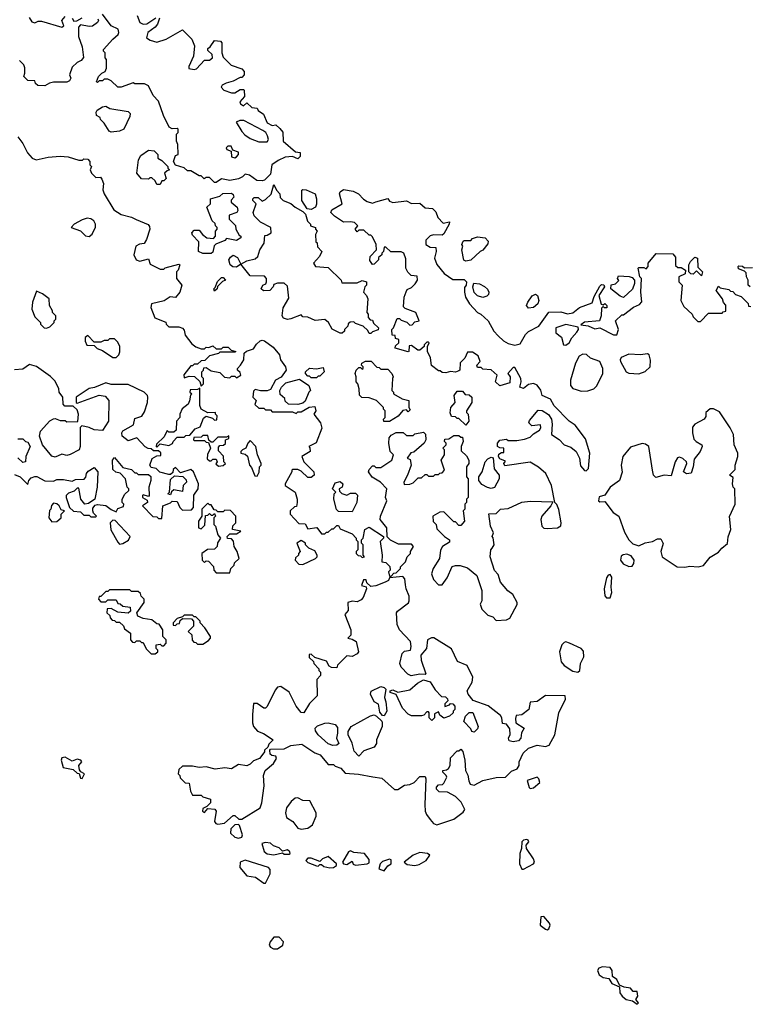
# Model space of a CAD drawing. Extents: x 2029826 to 2248070, y 228728 to 402406.
# Tile 310 of 368: x 2188156 to 2192456, y 279007 to 284811. Entities that reach past the tile are written whole.
import ezdxf

# ---------------------------------------------------------------- set-up
doc = ezdxf.new("R2010")
doc.units = 0

msp = doc.modelspace()

# ---------------------------------------------------------------- linework, layer by layer
at = {"layer": '0CON10XD'}
for points in [[(2188213, 284823), (2188228.3, 284798.3), (2188245, 284792.5), (2188265, 284802.5), (2188285, 284801.2), (2188405, 284766.7), (2188417.5, 284775), (2188404, 284805), (2188425, 284830)], [(2188465, 284820), (2188475, 284802.5), (2188493, 284803), (2188525, 284822.5)], [(2188616.7, 284815), (2188620, 284805), (2188614, 284795), (2188585, 284771.9), (2188565, 284770.6)], [(2188980, 284820), (2188969.2, 284785), (2188955, 284766.2), (2188911.2, 284735), (2188903.6, 284703.6), (2188925, 284690), (2188965, 284677.5), (2189020, 284695), (2189115, 284750), (2189170, 284695), (2189186.4, 284656.4), (2189180, 284595), (2189152.5, 284535), (2189153.8, 284523.8), (2189185, 284516.7), (2189199.3, 284520.7), (2189245, 284572.5), (2189275, 284572.5), (2189292.5, 284585), (2189290, 284605), (2189265, 284630), (2189265, 284640), (2189279.3, 284650.7), (2189305, 284687.5), (2189340, 284685), (2189347.5, 284675), (2189347.5, 284615), (2189355, 284590), (2189401.7, 284541.7), (2189465, 284520), (2189480, 284505), (2189480, 284485), (2189465, 284470), (2189455, 284470), (2189415, 284447.5), (2189373, 284437), (2189350, 284425), (2189343, 284413), (2189360, 284395), (2189405, 284380), (2189425, 284380), (2189455, 284400), (2189475, 284400), (2189480, 284395), (2189481.7, 284358.3), (2189453, 284327), (2189457.5, 284315), (2189475, 284303.3), (2189495, 284320), (2189525, 284292.5), (2189555, 284290), (2189562.5, 284275), (2189594.1, 284254.1), (2189615, 284202.5), (2189645, 284187.5), (2189665, 284190), (2189689.3, 284169.3), (2189707, 284147), (2189710, 284095), (2189781.7, 284031.7), (2189808.3, 284028.3), (2189810, 284005), (2189795, 283990), (2189765, 284003.3), (2189720.7, 283999.3), (2189679.5, 283980.5), (2189642.5, 283955), (2189635, 283900), (2189600, 283865), (2189585, 283860), (2189553, 283863), (2189510, 283895), (2189485, 283900), (2189470, 283885), (2189445, 283873.3), (2189395, 283863.3), (2189345, 283872.5), (2189315, 283850), (2189305, 283850), (2189275, 283880), (2189255, 283880), (2189243, 283873), (2189225, 283890), (2189215, 283890), (2189165, 283920), (2189145, 283920), (2189125, 283937.5), (2189075, 283952.5), (2189062.5, 283975), (2189075, 284010), (2189090, 284015), (2189087.5, 284075), (2189080, 284095), (2189080, 284135), (2189090, 284145), (2189090, 284165), (2189085, 284170), (2189055, 284167.5), (2189037, 284177), (2189003.3, 284245), (2188975, 284330), (2188943, 284363), (2188915, 284420), (2188891.7, 284431.7), (2188835, 284432.5), (2188825, 284437.5), (2188755, 284412.5), (2188735, 284412.5), (2188695, 284450), (2188675, 284460), (2188655, 284460), (2188645, 284450), (2188625, 284450), (2188615, 284440), (2188610, 284445), (2188620, 284475), (2188640, 284495), (2188660, 284505), (2188667.5, 284525), (2188667.5, 284575), (2188660, 284585), (2188660, 284615), (2188650, 284625), (2188650, 284635), (2188704.5, 284695.5), (2188737.3, 284722.7), (2188741.4, 284735), (2188735.8, 284755), (2188695, 284773.8), (2188645, 284843.3)], [(2188848.8, 284835), (2188863.8, 284793.8), (2188883.6, 284783.6), (2188905, 284786.2), (2188959.2, 284820.8)], [(2188565, 284770.6), (2188515, 284781.2), (2188502.5, 284767.5), (2188502.3, 284712.3), (2188525, 284650), (2188531.7, 284588.3), (2188519.3, 284570.7), (2188495, 284557.5), (2188465, 284530), (2188450, 284485), (2188457.5, 284465), (2188449.3, 284450.7), (2188435, 284442.5), (2188355, 284442.5), (2188333, 284437), (2188305, 284420), (2188263, 284423), (2188250, 284435), (2188245, 284450), (2188205, 284452.5), (2188180, 284475), (2188187.5, 284495), (2188187, 284527), (2188180, 284545), (2188155, 284570)], [(2188695, 284147.5), (2188683.6, 284153.6), (2188655, 284200), (2188633, 284223), (2188630, 284235), (2188610, 284245), (2188607.5, 284265), (2188613.6, 284276.4), (2188645, 284297.5), (2188665, 284300), (2188687, 284287), (2188795, 284270), (2188807, 284257), (2188805, 284240), (2188770, 284165), (2188745, 284153.3), (2188695, 284147.5)], [(2189615, 284090), (2189622.5, 284105), (2189616.4, 284126.4), (2189606.4, 284146.4), (2189588.3, 284158.3), (2189476.4, 284216.4), (2189453.6, 284216.4), (2189433, 284207), (2189465, 284152.5), (2189482.3, 284132.3), (2189515, 284110), (2189565, 284091.2), (2189615, 284090)], [(2188145, 284120), (2188175, 284080), (2188202.5, 284025), (2188230, 283995), (2188253.6, 283983.6), (2188325, 284000), (2188395, 284006.7), (2188443, 284003), (2188505, 283982.5), (2188527, 283983), (2188535, 283990), (2188558.3, 283988.3), (2188570, 283975), (2188570, 283955), (2188580, 283945), (2188572.5, 283925), (2188580, 283905), (2188605, 283880), (2188631.7, 283881.7), (2188640.7, 283870.7), (2188650, 283845), (2188647, 283807), (2188653.6, 283783.6), (2188710.7, 283690.7), (2188755, 283662.5), (2188815, 283647.5), (2188843.3, 283633.3), (2188913, 283603), (2188921.7, 283591.7), (2188922.5, 283575), (2188903.3, 283515), (2188889.3, 283490.7), (2188863, 283487), (2188840, 283475), (2188830, 283425), (2188842.5, 283395), (2188865, 283387.5), (2188915, 283400), (2188925, 283370), (2188985, 283340), (2189005, 283340), (2189013, 283347), (2189095, 283370), (2189100, 283365), (2189090, 283335), (2189080, 283325), (2189080, 283285), (2189111.2, 283245), (2189100, 283205), (2189075, 283172.5), (2189043, 283177), (2189007, 283153), (2188933.6, 283136.4), (2188930, 283115), (2188953.6, 283053.6), (2189017, 283027), (2189020, 283015), (2189035, 283000), (2189095, 283000), (2189115, 282992.5), (2189125, 282980), (2189131.7, 282951.7), (2189170.7, 282900.7), (2189195, 282882.5), (2189225, 282870), (2189245, 282870), (2189255, 282880), (2189271.7, 282878.3), (2189295, 282887.5), (2189315, 282870), (2189345, 282870), (2189355, 282880), (2189385, 282880), (2189401.7, 282861.7), (2189430, 282855), (2189425, 282850), (2189335, 282850), (2189327, 282843), (2189275, 282830), (2189248.3, 282801.7), (2189225, 282800), (2189205, 282780), (2189185, 282780), (2189175, 282770), (2189165, 282770), (2189123, 282717), (2189125, 282700), (2189155, 282710), (2189187, 282707), (2189218.3, 282678.3), (2189225, 282650), (2189240, 282665), (2189240, 282695), (2189230, 282705), (2189230, 282735), (2189240, 282745), (2189241.7, 282758.3), (2189255, 282760), (2189285, 282740), (2189335, 282730), (2189363, 282703), (2189395, 282700), (2189405, 282710), (2189425, 282710), (2189435, 282700), (2189460, 282715), (2189455, 282730), (2189440, 282745), (2189440, 282755), (2189457.5, 282775), (2189477.5, 282805), (2189480, 282845), (2189493, 282857), (2189535, 282870), (2189551.7, 282898.3), (2189573, 282917), (2189585, 282922.5), (2189598.3, 282918.3), (2189649.3, 282879.3), (2189687.5, 282835), (2189692.5, 282805), (2189722.5, 282765), (2189727.5, 282745), (2189696.4, 282703.6), (2189663.3, 282685), (2189635, 282630), (2189615, 282622.5), (2189575, 282622.5), (2189545, 282630), (2189535, 282620), (2189530, 282585), (2189550, 282565), (2189541.7, 282541.7), (2189565, 282520), (2189595, 282520), (2189605, 282510), (2189635, 282510), (2189645, 282500), (2189765, 282500), (2189785, 282490), (2189795, 282500), (2189815, 282500), (2189863, 282527), (2189895, 282530), (2189902.5, 282505), (2189890, 282485), (2189930, 282435), (2189936.4, 282403.6), (2189903, 282317), (2189860, 282295), (2189867, 282287), (2189867.5, 282265), (2189820, 282235), (2189830, 282205), (2189890, 282145), (2189892.5, 282125), (2189875, 282112.5), (2189855, 282112.5), (2189815, 282150), (2189795, 282160), (2189765, 282160), (2189760, 282155), (2189760, 282145), (2189720, 282075), (2189720, 282065), (2189780, 282025), (2189792.5, 281985), (2189792.5, 281965), (2189788.3, 281941.7), (2189775, 281940), (2189750, 281915), (2189750, 281895), (2189801.7, 281841.7), (2189838.3, 281838.3), (2189855, 281810), (2189907, 281817), (2189935, 281780), (2189955, 281780), (2189965, 281790), (2189975, 281790), (2189995, 281810), (2190005, 281810), (2190025, 281830), (2190035, 281830), (2190045, 281810), (2190115, 281780), (2190140, 281755), (2190140, 281745), (2190150, 281735), (2190150, 281685), (2190140, 281675), (2190140, 281665), (2190151.7, 281651.7), (2190165, 281650), (2190175, 281640), (2190187.5, 281645), (2190180, 281655), (2190180, 281715), (2190170, 281725), (2190170, 281745), (2190180, 281755), (2190190, 281805), (2190215, 281820), (2190300, 281765), (2190300, 281755), (2190280, 281735), (2190293.3, 281655), (2190290, 281615), (2190315, 281610), (2190338.3, 281588.3), (2190340, 281565), (2190330, 281555), (2190335, 281530), (2190345, 281530), (2190361.7, 281548.3), (2190375, 281550), (2190400, 281575), (2190400, 281585), (2190430, 281615), (2190440, 281645), (2190460, 281665), (2190460, 281675), (2190477.5, 281705), (2190465, 281720), (2190389.5, 281719.5), (2190341.7, 281741.7), (2190321.7, 281761.7), (2190320, 281815), (2190280, 281865), (2190282.5, 281885), (2190320, 281975), (2190312.5, 281995), (2190320, 282045), (2190282.5, 282085), (2190233.6, 282113.6), (2190212.5, 282145), (2190215, 282160), (2190235, 282180), (2190245, 282180), (2190255, 282170), (2190285, 282170), (2190350, 282215), (2190360, 282245), (2190340, 282265), (2190332.5, 282315), (2190333.3, 282345), (2190345, 282362.5), (2190375, 282377.5), (2190417, 282377), (2190435, 282360), (2190475, 282360), (2190485, 282370), (2190535, 282380), (2190547, 282367), (2190550, 282335), (2190540, 282315), (2190478.3, 282261.7), (2190461.7, 282258.3), (2190440, 282225), (2190458.3, 282218.3), (2190462.5, 282185), (2190442.5, 282125), (2190420, 282085), (2190421.7, 282071.7), (2190455, 282072.5), (2190475, 282080), (2190505, 282110), (2190525, 282110), (2190545, 282130), (2190555, 282130), (2190565, 282120), (2190595, 282120), (2190605, 282130), (2190625, 282130), (2190631.7, 282138.3), (2190645, 282140), (2190660, 282155), (2190640, 282215), (2190660, 282245), (2190660, 282275), (2190650, 282285), (2190670, 282305), (2190670, 282315), (2190660, 282325), (2190661.7, 282338.3), (2190685, 282340), (2190715, 282360), (2190745, 282360), (2190755, 282350), (2190765, 282350), (2190770, 282325), (2190757.5, 282295), (2190758.3, 282268.3), (2190789.3, 282239.3), (2190802.5, 282215), (2190802.5, 282195), (2190790, 282175), (2190790, 282115), (2190800, 282105), (2190800, 281995), (2190790, 281985), (2190790, 281965), (2190780, 281955), (2190780, 281925), (2190770, 281915), (2190776.7, 281855), (2190755, 281830), (2190745, 281830), (2190725, 281850), (2190715, 281850), (2190655, 281910), (2190633, 281907), (2190590, 281885), (2190593, 281853), (2190610, 281835), (2190615, 281810), (2190660, 281765), (2190690, 281745), (2190688.3, 281731.7), (2190647.5, 281705), (2190636.7, 281683.3), (2190630, 281635), (2190592.5, 281575), (2190582.5, 281545), (2190595, 281510), (2190625, 281480), (2190645, 281480), (2190675, 281520), (2190705, 281586.7), (2190725, 281593.8), (2190753, 281593), (2190795, 281580), (2190850, 281535), (2190857, 281517), (2190880, 281445), (2190880, 281385), (2190870, 281365), (2190880, 281335), (2190915, 281300), (2190945, 281290), (2190965, 281270), (2191025, 281272.5), (2191045, 281282.5), (2191087, 281363), (2191087.5, 281375), (2191063, 281423), (2191033.6, 281443.6), (2190990, 281495), (2190975, 281540), (2190954, 281564), (2190928.8, 281645), (2190932.5, 281685), (2190940, 281695), (2190952.5, 281715), (2190947, 281757), (2190940, 281765), (2190947.5, 281785), (2190930, 281825), (2190921.7, 281898.3), (2190965, 281900), (2190990, 281925), (2191035, 281928.8), (2191115, 281966.7), (2191165, 281973.3), (2191298.3, 281968.3), (2191286.7, 281945), (2191234, 281885), (2191228, 281865), (2191233.8, 281825), (2191244.1, 281814.1), (2191265, 281811.2), (2191325, 281816.2), (2191345, 281827.5), (2191347.1, 281845), (2191333.6, 281923.6), (2191322.3, 281952.3), (2191310, 281965), (2191290, 282065), (2191257.5, 282135), (2191213, 282173), (2191165, 282202.5), (2191015, 282180), (2191010, 282195), (2191018.3, 282208.3), (2190985, 282222.5), (2190977.5, 282235), (2190980.7, 282249.3), (2190995, 282260), (2191010, 282260), (2191010, 282285), (2190985, 282287.5), (2190972.5, 282295), (2190972.5, 282315), (2190985, 282332.5), (2191025, 282337.5), (2191035, 282330), (2191085, 282330), (2191131.7, 282338.3), (2191165, 282350), (2191185, 282370), (2191219.5, 282390.5), (2191227.5, 282405), (2191225, 282423.3), (2191175, 282416.7), (2191156.7, 282435), (2191161.2, 282448.8), (2191212, 282508), (2191235, 282507.5), (2191272.9, 282482.9), (2191290.9, 282455), (2191293.3, 282426.7)], [(2189425, 283996.2), (2189435, 284002), (2189446.2, 284015), (2189445, 284030), (2189412.5, 284042.5), (2189402.5, 284065), (2189382.5, 284065), (2189372.5, 284055), (2189377.5, 284045), (2189402.5, 284035), (2189405, 284002.5), (2189425, 283996.2)], [(2188985, 283840), (2188965, 283840), (2188955, 283860), (2188935, 283877.5), (2188922.5, 283877.5), (2188915, 283870), (2188875, 283872.5), (2188847.5, 283905), (2188857.5, 283985), (2188870.7, 284009.3), (2188915, 284042.5), (2188948.3, 284038.3), (2188970, 284015), (2188970, 283995), (2188995, 283980), (2189030, 283945), (2189030, 283935), (2189040, 283925), (2189025, 283920), (2189010, 283905), (2189020, 283875), (2189005, 283860), (2188995, 283860), (2188985, 283840)], [(2190225, 282960), (2190215, 282960), (2190208.3, 282978.3), (2190180, 283005), (2190135, 283020), (2190125, 283030), (2190103, 283027), (2190091.7, 283018.3), (2190090, 283005), (2190070, 282985), (2190070, 282975), (2190057, 282963), (2190045, 282962.5), (2189997, 282987), (2189976.4, 283026.4), (2189955, 283042.5), (2189897, 283037), (2189855, 283057.5), (2189825, 283060), (2189815, 283070), (2189755, 283046.7), (2189735, 283043.8), (2189711.2, 283051.2), (2189702.5, 283065), (2189708.3, 283111.7), (2189741.7, 283168.3), (2189735, 283240), (2189715, 283257.5), (2189675, 283257.5), (2189655, 283250), (2189650, 283235), (2189630, 283215), (2189593, 283213), (2189580, 283225), (2189590, 283245), (2189606.4, 283253.6), (2189610, 283265), (2189610, 283285), (2189598.3, 283298.3), (2189515, 283300), (2189460, 283370), (2189435, 283352.5), (2189413, 283353), (2189396.4, 283366.4), (2189388.8, 283395), (2189398.3, 283411.7), (2189415, 283422.5), (2189439.3, 283409.3), (2189460, 283370), (2189495, 283390), (2189545, 283400), (2189560, 283415), (2189572.5, 283455), (2189597, 283493), (2189601.7, 283538.3), (2189615, 283540), (2189637.5, 283555), (2189636.4, 283586.4), (2189575, 283617.5), (2189537.5, 283655), (2189532.5, 283675), (2189550, 283725), (2189530, 283745), (2189530, 283755), (2189538.3, 283761.7), (2189561.7, 283761.7), (2189585, 283740), (2189605, 283750), (2189638.3, 283781.7), (2189655, 283840), (2189670, 283805), (2189690, 283785), (2189691.7, 283761.7), (2189710, 283745), (2189755, 283727.5), (2189780, 283705), (2189825, 283680), (2189840, 283665), (2189853, 283623), (2189870, 283605), (2189870, 283595), (2189900, 283585), (2189900, 283575), (2189910, 283565), (2189900, 283545), (2189901.7, 283501.7), (2189910, 283495), (2189911.7, 283471.7), (2189937.5, 283445), (2189922.5, 283415), (2189887.5, 283375), (2189900, 283355), (2189975, 283350), (2190050, 283275), (2190055, 283260), (2190145, 283260), (2190175, 283272.5), (2190200, 283265), (2190200, 283245), (2190190, 283235), (2190182.5, 283205), (2190200, 283185), (2190207.5, 283165), (2190202.5, 283085), (2190210, 283075), (2190210, 283055), (2190221.7, 283041.7), (2190235, 283040), (2190241.7, 283021.7), (2190270, 282995), (2190268.3, 282981.7), (2190235, 282970), (2190225, 282960)], [(2189285, 283433.3), (2189235, 283433.3), (2189210, 283445), (2189211.7, 283501.7), (2189175, 283540), (2189170, 283555), (2189185, 283570), (2189215, 283570), (2189233.6, 283543.6), (2189260, 283525), (2189298.3, 283521.7), (2189310, 283535), (2189310, 283565), (2189320, 283575), (2189320, 283585), (2189310, 283595), (2189308.3, 283608.3), (2189290, 283625), (2189260, 283705), (2189280, 283725), (2189280, 283755), (2189335, 283770), (2189353, 283787), (2189405, 283787.5), (2189415, 283780), (2189417.5, 283765), (2189403.3, 283746.7), (2189402.5, 283735), (2189437.5, 283705), (2189442.5, 283685), (2189436.7, 283673.3), (2189391.7, 283658.3), (2189390, 283635), (2189428.3, 283598.3), (2189430, 283575), (2189450.7, 283540.7), (2189460, 283535), (2189460, 283525), (2189435, 283510), (2189375, 283520), (2189365, 283510), (2189311.7, 283488.3), (2189303, 283477), (2189295, 283440), (2189285, 283433.3)], [(2189875, 283692.5), (2189850, 283695), (2189820, 283745), (2189820, 283805), (2189825, 283810), (2189845, 283807.5), (2189896.7, 283785), (2189906.2, 283755), (2189906.4, 283723.6), (2189900, 283705), (2189875, 283692.5)], [(2191293.3, 282426.7), (2191290, 282365), (2191335, 282336.9), (2191364.1, 282304.1), (2191405, 282291.5), (2191435.8, 282265.8), (2191454.6, 282225), (2191460.7, 282180.7), (2191485, 282154), (2191495, 282151.2), (2191508, 282165), (2191515.6, 282255), (2191490, 282340), (2191429.8, 282419.8), (2191395, 282443.8), (2191305.6, 282535), (2191283.6, 282573.6), (2191234.6, 282594.6), (2191226.7, 282626.7), (2191205, 282656.2), (2191185, 282666.2), (2191155, 282660), (2191125, 282636.2), (2191104.2, 282644.2), (2191112, 282675), (2191110, 282695), (2191075, 282760), (2191065, 282760), (2191032.5, 282725), (2191046, 282705), (2191045, 282670), (2190985, 282652.5), (2190960, 282675), (2190970, 282715), (2190935, 282747.5), (2190885, 282750), (2190875, 282760), (2190855, 282760), (2190850, 282775), (2190870, 282795), (2190858.3, 282828.3), (2190825, 282850), (2190795, 282850), (2190780, 282815), (2190753, 282787), (2190750, 282745), (2190745, 282740), (2190725, 282732.5), (2190695, 282737.5), (2190668.3, 282728.3), (2190645, 282730), (2190635, 282740), (2190625, 282740), (2190583, 282773), (2190577, 282817), (2190560, 282855), (2190560, 282885), (2190570, 282905), (2190565, 282910), (2190555, 282910), (2190540, 282895), (2190540, 282885), (2190515, 282862.5), (2190503, 282863), (2190465, 282890), (2190451.7, 282888.3), (2190450, 282855), (2190445, 282852.5), (2190370, 282875), (2190371.7, 282888.3), (2190390, 282905), (2190390, 282925), (2190371.7, 282931.7), (2190368.3, 282948.3), (2190351.7, 282951.7), (2190350, 282985), (2190360, 282995), (2190381.7, 283048.3), (2190395, 283050), (2190405, 283040), (2190438.3, 283028.3), (2190455, 283010), (2190468.3, 283011.7), (2190485, 283030), (2190510, 283035), (2190490, 283085), (2190428.3, 283108.3), (2190418.3, 283118.3), (2190422.5, 283175), (2190433, 283207), (2190440, 283220), (2190465, 283232.5), (2190486.4, 283253.6), (2190500, 283275), (2190498.3, 283298.3), (2190463, 283303), (2190443.3, 283323.3), (2190432.5, 283345), (2190431.7, 283401.7), (2190420, 283435), (2190405, 283442.5), (2190343, 283443), (2190315, 283470), (2190305, 283470), (2190300, 283445), (2190290, 283435), (2190290, 283425), (2190271.7, 283408.3), (2190270, 283395), (2190245, 283370), (2190235, 283367.5), (2190220.7, 283390.7), (2190222.5, 283415), (2190260, 283455), (2190257.5, 283485), (2190235, 283530), (2190225, 283540), (2190215, 283540), (2190185, 283570), (2190155, 283570), (2190145, 283560), (2190132.5, 283575), (2190150, 283595), (2190130, 283615), (2190105, 283620), (2190065, 283617.5), (2190011.7, 283651.7), (2189990, 283675), (2189995, 283690), (2190057.5, 283725), (2190041.2, 283785), (2190044.2, 283795.8), (2190065, 283810), (2190120.7, 283800.7), (2190153.6, 283783.6), (2190182.3, 283752.3), (2190205, 283738.8), (2190235, 283730), (2190255, 283736.2), (2190325, 283757.5), (2190335, 283740), (2190355, 283732.5), (2190435, 283742.5), (2190465, 283727.5), (2190515, 283730), (2190545, 283702.5), (2190588.3, 283698.3), (2190608.3, 283678.3), (2190620, 283645), (2190651.7, 283611.7), (2190688.3, 283618.3), (2190687.5, 283605), (2190655, 283547.5), (2190645, 283540), (2190595, 283542.5), (2190575, 283536.7), (2190549.3, 283510.7), (2190550, 283485), (2190575, 283468.8), (2190608.3, 283468.3), (2190610, 283445), (2190600, 283405), (2190615, 283367.5), (2190657.5, 283315), (2190708.3, 283278.3), (2190775, 283280), (2190790, 283265), (2190787.5, 283245), (2190778.3, 283231.7), (2190776.7, 283205), (2190783.8, 283175), (2190806.2, 283135), (2190853.3, 283085), (2190874.1, 283074.1), (2190916.4, 283036.4), (2190950, 282975), (2190975, 282946.2), (2191007.1, 282917.1), (2191035, 282901.2), (2191075, 282891.2), (2191105, 282900), (2191137.5, 282955), (2191155, 282972.5), (2191215, 283003.3), (2191275, 283086.2), (2191345, 283088.8), (2191385, 283076.7), (2191415, 283082.5), (2191455, 283113.3), (2191529.3, 283140.7), (2191542, 283178), (2191575, 283240), (2191585, 283250), (2191598.3, 283248.3), (2191602.5, 283235), (2191570, 283185), (2191583, 283133), (2191595, 283130), (2191605, 283136.7), (2191616.2, 283125), (2191617, 283113), (2191603, 283113), (2191595, 283120), (2191585, 283110), (2191583.8, 283065), (2191573.6, 283036.4), (2191485, 283026.7), (2191462.5, 283012.5), (2191507, 283007), (2191545, 282988), (2191575, 282994.2), (2191655, 282952.5), (2191675, 282953.8), (2191684.2, 282985), (2191667.5, 283035), (2191705, 283070), (2191715, 283070), (2191773, 283117), (2191808.3, 283131.7), (2191821.7, 283148.3), (2191816.7, 283205), (2191820, 283285), (2191810, 283295), (2191800, 283345), (2191805, 283350), (2191835, 283350), (2191848.3, 283341.7), (2191860, 283355), (2191860, 283375), (2191907.5, 283432.5), (2192005, 283430), (2192021.7, 283411.7), (2192021.7, 283361.7), (2192035, 283350), (2192055, 283350), (2192080, 283335), (2192078.3, 283311.7), (2192040, 283295), (2192040, 283265), (2192060, 283245), (2192052.5, 283155), (2192070.7, 283120.7), (2192120, 283075), (2192125, 283060), (2192151.7, 283031.7), (2192168.3, 283031.7), (2192215, 283080), (2192295, 283080), (2192301.7, 283088.3), (2192318.3, 283091.7), (2192317, 283127), (2192303, 283143), (2192297.5, 283165), (2192260, 283215), (2192275, 283240), (2192285, 283230), (2192335, 283220), (2192345, 283210), (2192358.3, 283208.3), (2192375, 283190), (2192408.3, 283178.3), (2192448.3, 283138.3), (2192451.7, 283121.7), (2192465, 283120)], [(2188565, 283533.3), (2188583, 283547), (2188603, 283587), (2188602.5, 283605), (2188592.5, 283625), (2188575, 283637.5), (2188555, 283640), (2188525, 283630), (2188477.5, 283605), (2188460, 283585), (2188515, 283566.2), (2188545, 283536.7), (2188565, 283533.3)], [(2190785, 283387.5), (2190773, 283393), (2190762.5, 283455), (2190767.5, 283475), (2190762.5, 283485), (2190770, 283505), (2190775, 283510), (2190815, 283510), (2190825, 283520), (2190855, 283530), (2190900, 283525), (2190917.5, 283505), (2190915, 283490), (2190885, 283452.5), (2190870, 283445), (2190815, 283392.5), (2190785, 283387.5)], [(2192175, 283300), (2192145, 283330), (2192125, 283310), (2192111.7, 283311.7), (2192100, 283325), (2192100, 283365), (2192110, 283385), (2192135, 283410), (2192150, 283405), (2192151.7, 283351.7), (2192180, 283325), (2192175, 283300)], [(2192460, 283235), (2192450, 283245), (2192450, 283275), (2192440, 283295), (2192438.3, 283318.3), (2192428.3, 283328.3), (2192391.7, 283341.7), (2192390, 283355), (2192395, 283360), (2192415, 283357.5), (2192428.3, 283348.3), (2192475, 283350)], [(2191715, 283172.5), (2191695, 283180), (2191640, 283225), (2191641.7, 283248.3), (2191667, 283253), (2191687, 283273), (2191680, 283285), (2191685, 283300), (2191747, 283297), (2191765, 283290), (2191780, 283275), (2191780, 283255), (2191768.3, 283221.7), (2191715, 283172.5)], [(2189305, 283210), (2189300, 283225), (2189308.3, 283231.7), (2189323, 283267), (2189345, 283290), (2189355, 283290), (2189370, 283275), (2189351.7, 283268.3), (2189321.7, 283238.3), (2189320, 283225), (2189305, 283210)], [(2190885, 283173.8), (2190855, 283183.8), (2190835, 283202.5), (2190827.5, 283235), (2190833, 283257), (2190865, 283253.8), (2190895, 283238.8), (2190912.3, 283222.3), (2190920, 283205), (2190918.3, 283191.7), (2190908.3, 283181.7), (2190885, 283173.8)], [(2188315, 282992.5), (2188335, 283000), (2188360, 283025), (2188360, 283035), (2188370, 283045), (2188370, 283065), (2188350, 283085), (2188350, 283095), (2188332.5, 283125), (2188330, 283165), (2188290, 283195), (2188255, 283210), (2188232.5, 283145), (2188227.5, 283105), (2188245, 283060), (2188280, 283025), (2188280, 283015), (2188300, 282995), (2188315, 282992.5)], [(2191155, 283110), (2191143.3, 283125), (2191150, 283145), (2191177, 283183), (2191195, 283192.5), (2191207.5, 283185), (2191216.2, 283155), (2191210, 283135), (2191185, 283114), (2191155, 283110)], [(2191375, 282891.2), (2191393.8, 282905), (2191410, 282935), (2191440.5, 282969.5), (2191450, 282985), (2191447.5, 282997.5), (2191375, 283014.3), (2191315.8, 282994.2), (2191316.2, 282965), (2191348.3, 282938.3), (2191360, 282895), (2191375, 282891.2)], [(2188725, 282820), (2188740, 282835), (2188747, 282853), (2188747.5, 282885), (2188735, 282910), (2188715, 282930), (2188685, 282930), (2188675, 282920), (2188655, 282920), (2188635, 282910), (2188595, 282910), (2188558.3, 282948.3), (2188543, 282937), (2188542.5, 282915), (2188553, 282893), (2188595, 282890), (2188613, 282873), (2188645, 282860), (2188705, 282820), (2188725, 282820)], [(2191465, 282621.2), (2191505, 282623.8), (2191540, 282635), (2191557, 282653), (2191592.5, 282725), (2191592.5, 282755), (2191575, 282796.7), (2191520, 282815), (2191497, 282837), (2191475, 282840), (2191453.6, 282826.4), (2191432.5, 282785), (2191402.5, 282685), (2191402.5, 282655), (2191415, 282637.5), (2191435, 282630), (2191465, 282621.2)], [(2191805, 282723.1), (2191842.8, 282737.2), (2191870.8, 282765), (2191874.3, 282804.3), (2191865.7, 282835.7), (2191855, 282840.8), (2191815, 282835.6), (2191745, 282838.6), (2191700.3, 282819.7), (2191693.9, 282806.1), (2191696.2, 282795), (2191730, 282735), (2191745, 282728), (2191805, 282723.1)], [(2188995, 281870), (2189000, 281945), (2189045, 281962.5), (2189055, 281972.5), (2189085, 281970), (2189100, 281935), (2189115, 281920), (2189168.3, 281921.7), (2189180, 281935), (2189183, 282007), (2189207.5, 282045), (2189210, 282075), (2189180, 282145), (2189165, 282160), (2189105, 282140), (2189075, 282170), (2189061.7, 282158.3), (2189058.3, 282141.7), (2189045, 282130), (2189035, 282130), (2188983, 282143), (2188960, 282165), (2188931.7, 282171.7), (2188922.5, 282185), (2188936.7, 282223.3), (2188965, 282240), (2188988.3, 282241.7), (2188988.3, 282258.3), (2188975, 282270), (2188945, 282270), (2188931.7, 282281.7), (2188913, 282283), (2188895, 282292.5), (2188846.7, 282346.7), (2188795, 282327.5), (2188760, 282355), (2188757.5, 282375), (2188763.6, 282386.4), (2188826.7, 282423.3), (2188835, 282460), (2188876.7, 282473.3), (2188891.7, 282498.3), (2188910, 282555), (2188912.5, 282585), (2188910, 282595), (2188890, 282615), (2188795, 282660), (2188695, 282660), (2188665, 282670), (2188597, 282643), (2188565, 282637.5), (2188490, 282585), (2188490, 282555), (2188495, 282550), (2188625, 282597.5), (2188660.7, 282590.7), (2188682.5, 282565), (2188680, 282445), (2188645, 282390), (2188595, 282392.5), (2188565, 282407.5), (2188522.5, 282417.5), (2188512.5, 282407.5), (2188512.5, 282295), (2188507.5, 282275), (2188453.3, 282246.7), (2188435, 282242.5), (2188405, 282250), (2188365, 282232.5), (2188345, 282237.5), (2188290, 282305), (2188272.5, 282355), (2188280, 282385), (2188333.6, 282446.4), (2188355, 282457.5), (2188365, 282460), (2188395, 282447.5), (2188425, 282447.5), (2188435, 282440), (2188498.3, 282441.7), (2188502.5, 282485), (2188495, 282510), (2188471.7, 282531.7), (2188421.7, 282531.7), (2188412.5, 282545), (2188410, 282585), (2188390, 282615), (2188387.5, 282635), (2188365, 282680), (2188338.3, 282708.3), (2188256.1, 282766.1), (2188215, 282778), (2188175, 282750), (2188125, 282747.5)], [(2190301.7, 282441.7), (2190300, 282455), (2190310, 282465), (2190310, 282505), (2190300, 282515), (2190300, 282525), (2190260, 282565), (2190215, 282582.5), (2190173, 282583), (2190158.3, 282598.3), (2190157.5, 282635), (2190150, 282665), (2190140, 282675), (2190140, 282705), (2190132.5, 282725), (2190140, 282745), (2190155, 282760), (2190165, 282760), (2190175, 282750), (2190180, 282755), (2190180, 282765), (2190170, 282775), (2190172.5, 282785), (2190195, 282797.5), (2190227, 282797), (2190261.7, 282761.7), (2190275, 282760), (2190285, 282750), (2190325, 282750), (2190350, 282725), (2190357.5, 282705), (2190352.5, 282695), (2190350, 282625), (2190360, 282615), (2190360, 282605), (2190410, 282575), (2190450, 282565), (2190450, 282525), (2190458.3, 282511.7), (2190445, 282500), (2190435, 282510), (2190415, 282507.5), (2190386.7, 282473.3), (2190335, 282442.5), (2190301.7, 282441.7)], [(2189905, 282700), (2189875, 282700), (2189865, 282710), (2189855, 282710), (2189840, 282725), (2189840, 282735), (2189865, 282756.7), (2189905, 282752.5), (2189945, 282760), (2189950, 282735), (2189925, 282710), (2189915, 282710), (2189905, 282700)], [(2189795, 282542.5), (2189740, 282545), (2189721.7, 282561.7), (2189718.3, 282578.3), (2189691.7, 282601.7), (2189690, 282625), (2189700, 282645), (2189725, 282670), (2189805, 282692.5), (2189860, 282655), (2189870, 282625), (2189860, 282615), (2189838.3, 282561.7), (2189825, 282550), (2189795, 282542.5)], [(2188965, 282290), (2188985, 282310), (2189035, 282300), (2189056.7, 282313.3), (2189060, 282325), (2189085, 282350), (2189125, 282350), (2189135, 282360), (2189158.3, 282361.7), (2189190.7, 282399.3), (2189220, 282410), (2189238.8, 282461.2), (2189255, 282473.3), (2189291.7, 282461.7), (2189305, 282450), (2189318.3, 282451.7), (2189320, 282475), (2189310, 282485), (2189310, 282495), (2189265, 282492.5), (2189226.7, 282515), (2189217, 282537), (2189218.3, 282638.3), (2189205, 282630), (2189161.7, 282628.3), (2189160, 282615), (2189170, 282605), (2189163, 282597), (2189157, 282563), (2189150, 282545), (2189113, 282517), (2189100, 282485), (2189100, 282465), (2189080, 282445), (2189078.3, 282391.7), (2189065, 282380), (2189035, 282380), (2189025, 282390), (2189008.3, 282351.7), (2188961.7, 282308.3), (2188960, 282295), (2188965, 282290)], [(2190785, 282420), (2190745, 282460), (2190735, 282460), (2190725, 282470), (2190701.7, 282471.7), (2190693, 282493), (2190697.5, 282525), (2190722.5, 282555), (2190717.5, 282595), (2190735, 282620), (2190765, 282620), (2190781.7, 282601.7), (2190805, 282600), (2190820, 282585), (2190820, 282555), (2190790, 282505), (2190790, 282495), (2190800, 282485), (2190802.5, 282445), (2190785, 282420)], [(2192075, 281583.8), (2192105, 281588.8), (2192155, 281586.2), (2192185.9, 281594.1), (2192225, 281642.5), (2192275, 281672.5), (2192293.6, 281696.4), (2192327, 281723), (2192331.7, 281761.7), (2192347.5, 281805), (2192338.3, 281881.7), (2192372.5, 281955), (2192370, 282045), (2192360, 282055), (2192357.5, 282075), (2192361.7, 282111.7), (2192340, 282125), (2192371.7, 282158.3), (2192372.5, 282185), (2192387.5, 282235), (2192387.5, 282255), (2192367.5, 282305), (2192362.5, 282365), (2192342.5, 282405), (2192279.3, 282499.3), (2192245, 282517.5), (2192225, 282517.5), (2192200, 282495), (2192199.3, 282470.7), (2192190, 282455), (2192135, 282426.9), (2192121.9, 282408.1), (2192120.3, 282375), (2192128.9, 282338.9), (2192143.5, 282323.5), (2192175.5, 282305.5), (2192178.8, 282295), (2192166.7, 282265), (2192130.5, 282219.5), (2192126, 282175), (2192113.3, 282136.7), (2192085, 282134), (2192067.5, 282145), (2192088, 282195), (2192086.2, 282205), (2192065, 282224), (2192045, 282231.2), (2192032.3, 282227.7), (2192018.8, 282205), (2191995, 282121.2), (2191955, 282125.7), (2191905, 282112.5), (2191892.2, 282125), (2191884.5, 282155), (2191864.2, 282294.2), (2191845, 282308.8), (2191825, 282313.3), (2191755, 282290), (2191710, 282235), (2191700.8, 282185), (2191706.1, 282143.9), (2191691.2, 282095), (2191635, 282054.3), (2191605, 282008.6), (2191571.3, 281998.7), (2191568, 281975), (2191575, 281969.2), (2191605, 281971.4), (2191652.9, 281905), (2191686.9, 281885), (2191719.6, 281789.6), (2191745.5, 281745), (2191770.2, 281720.2), (2191805, 281709.2), (2191842.7, 281727.3), (2191885, 281733.8), (2191915, 281750.8), (2191935, 281751.2), (2191947.7, 281722.3), (2191933.8, 281675), (2191942.5, 281645), (2192030, 281585), (2192075, 281583.8)], [(2188145, 282340), (2188175, 282340), (2188190, 282325), (2188205, 282320), (2188217.5, 282295), (2188193.3, 282235), (2188190, 282205), (2188175, 282200), (2188145, 282227.5)], [(2189328.3, 282178.3), (2189355, 282182.5), (2189370, 282195), (2189360, 282205), (2189358.3, 282238.3), (2189328.3, 282268.3), (2189328.3, 282291.7), (2189335, 282300), (2189357.5, 282302.5), (2189368.3, 282311.7), (2189370, 282335), (2189388.3, 282341.7), (2189388.3, 282358.3), (2189375, 282350), (2189325, 282350), (2189295, 282320), (2189285, 282320), (2189271.7, 282331.7), (2189265, 282360), (2189235, 282360), (2189225, 282350), (2189181.7, 282348.3), (2189180, 282335), (2189185, 282330), (2189245, 282330), (2189255, 282320), (2189268.3, 282318.3), (2189280, 282285), (2189263, 282247), (2189261.7, 282221.7), (2189275, 282210), (2189285, 282210), (2189295, 282220), (2189315, 282220), (2189320, 282205), (2189311.7, 282191.7), (2189328.3, 282178.3)], [(2189555, 282120), (2189567, 282143), (2189570, 282175), (2189580, 282185), (2189580, 282195), (2189557.5, 282245), (2189547.5, 282295), (2189515, 282330), (2189500, 282315), (2189490, 282285), (2189470, 282275), (2189460, 282265), (2189460, 282255), (2189485, 282250), (2189498.3, 282238.3), (2189510, 282185), (2189521.7, 282171.7), (2189541.7, 282121.7), (2189555, 282120)], [(2188125, 282130), (2188160, 282115), (2188205, 282070), (2188210, 282095), (2188225, 282110), (2188245, 282117.5), (2188257, 282117), (2188305, 282092.5), (2188355, 282090), (2188375, 282100), (2188415, 282100), (2188465, 282090), (2188485, 282100), (2188537, 282103), (2188547, 282113), (2188550, 282135), (2188560, 282150), (2188595, 282170), (2188617.5, 282145), (2188612.5, 282055), (2188600, 281985), (2188561.7, 281958.3), (2188540, 281955), (2188517.5, 281985), (2188505, 282050), (2188495, 282050), (2188478.3, 282031.7), (2188445, 282020), (2188430, 282005), (2188430, 281995), (2188450, 281935), (2188473, 281913), (2188515, 281910), (2188535, 281890), (2188565, 281890), (2188575, 281880), (2188605, 281880), (2188610, 281885), (2188591.7, 281901.7), (2188587.5, 281915), (2188588.3, 281931.7), (2188601.7, 281948.3), (2188615, 281952.5), (2188665, 281947.5), (2188695, 281922.5), (2188725, 281910), (2188735, 281930), (2188768.3, 281941.7), (2188770, 281955), (2188760, 281965), (2188760, 281985), (2188777, 282013), (2188800, 282035), (2188800, 282045), (2188790, 282055), (2188780, 282105), (2188748.3, 282138.3), (2188723.3, 282143.3), (2188705, 282160), (2188702.5, 282215), (2188715, 282230), (2188765, 282170), (2188815, 282160), (2188835, 282140), (2188845, 282140), (2188855, 282130), (2188915, 282130), (2188928.3, 282118.3), (2188930, 282095), (2188917.5, 282055), (2188920, 282005), (2188915, 282000), (2188885, 282010), (2188880, 282005), (2188880, 281995), (2188908.3, 281978.3), (2188910, 281965), (2188880, 281945), (2188941.7, 281881.7), (2188965, 281880), (2188975, 281870), (2188995, 281870)], [(2190935, 282047.5), (2190913, 282053), (2190880.7, 282070.7), (2190862.5, 282095), (2190862.5, 282115), (2190882.5, 282145), (2190900, 282205), (2190915, 282222.5), (2190935, 282232.5), (2190947, 282227), (2190953, 282163), (2190982.5, 282125), (2190982.5, 282105), (2190955, 282052.5), (2190935, 282047.5)], [(2189045, 282010), (2189030, 282015), (2189040, 282025), (2189045, 282100), (2189068.3, 282121.7), (2189118.3, 282118.3), (2189138.3, 282098.3), (2189140, 282085), (2189120, 282065), (2189115, 282030), (2189065, 282040), (2189051.7, 282028.3), (2189045, 282010)], [(2190115, 281910), (2190035, 281912.5), (2190023, 281923), (2190007.5, 281985), (2190010, 282015), (2190020, 282025), (2190000, 282045), (2190015, 282080), (2190045, 282087.5), (2190060, 282075), (2190057.5, 282055), (2190040, 282045), (2190041.7, 282031.7), (2190055, 282017.5), (2190085, 282007.5), (2190105, 282020), (2190135, 282020), (2190147, 282007), (2190142.5, 281965), (2190115, 281910)], [(2188345, 281850), (2188375, 281852.5), (2188400, 281875), (2188400, 281895), (2188420, 281915), (2188401.7, 281921.7), (2188390, 281945), (2188375, 281957.5), (2188355, 281960), (2188343, 281947), (2188340, 281925), (2188333, 281917), (2188327.5, 281875), (2188345, 281850)], [(2189395, 281550), (2189400, 281575), (2189420, 281595), (2189421.7, 281608.3), (2189450, 281635), (2189437.5, 281675), (2189420, 281705), (2189417, 281737), (2189405, 281750), (2189381.7, 281751.7), (2189380, 281765), (2189395, 281780), (2189435, 281780), (2189460, 281795), (2189410, 281805), (2189413.3, 281826.7), (2189430, 281845), (2189430, 281885), (2189398.3, 281918.3), (2189365, 281920), (2189355, 281910), (2189325, 281910), (2189315, 281920), (2189301.7, 281921.7), (2189285, 281950), (2189275, 281950), (2189265, 281960), (2189230, 281925), (2189230, 281885), (2189210, 281855), (2189210, 281815), (2189225, 281810), (2189248.3, 281831.7), (2189251.7, 281888.3), (2189265, 281890), (2189275, 281900), (2189285, 281890), (2189295, 281890), (2189305, 281900), (2189310, 281885), (2189300, 281875), (2189300, 281835), (2189310, 281825), (2189323.3, 281773.3), (2189340, 281755), (2189323, 281727), (2189320, 281705), (2189305, 281690), (2189263, 281687), (2189230, 281665), (2189232.5, 281625), (2189245, 281610), (2189255, 281620), (2189268.3, 281618.3), (2189298.3, 281588.3), (2189300, 281565), (2189315, 281550), (2189395, 281550)], [(2188745, 281720), (2188765, 281722.5), (2188798.3, 281741.7), (2188807.5, 281765), (2188718.3, 281858.3), (2188705, 281860), (2188690, 281845), (2188693, 281803), (2188735, 281730), (2188745, 281720)], [(2189825, 281600), (2189900, 281635), (2189910, 281645), (2189910, 281655), (2189895, 281680), (2189860, 281695), (2189840, 281715), (2189840, 281725), (2189815, 281740), (2189790, 281725), (2189810, 281675), (2189800, 281665), (2189800, 281655), (2189781.7, 281638.3), (2189780, 281625), (2189801.7, 281601.7), (2189825, 281600)], [(2191745, 281586.7), (2191765, 281590), (2191776.2, 281605), (2191776.7, 281625), (2191759.5, 281649.5), (2191735, 281660), (2191713, 281657), (2191701.7, 281648.3), (2191697.5, 281625), (2191712.3, 281602.3), (2191745, 281586.7)], [(2190615, 280064.2), (2190715, 280097.5), (2190770.2, 280139.8), (2190780, 280155), (2190758.5, 280198.5), (2190725, 280232), (2190677, 280257), (2190628.3, 280258.3), (2190612.5, 280275), (2190613, 280287), (2190625, 280300), (2190647, 280303), (2190655, 280310), (2190672.5, 280345), (2190670, 280355), (2190650, 280375), (2190650, 280385), (2190671.7, 280388.3), (2190683, 280397), (2190692.5, 280415), (2190695, 280460), (2190735, 280500), (2190745, 280500), (2190755, 280510), (2190767, 280497), (2190780, 280445), (2190782.5, 280385), (2190797, 280357), (2190803, 280323), (2190810, 280305), (2190835, 280297.5), (2190885, 280326.7), (2190965, 280343.3), (2191020, 280345), (2191055, 280380), (2191087.5, 280395), (2191100, 280415), (2191100, 280435), (2191123.9, 280486.1), (2191155, 280517.5), (2191205, 280533.3), (2191255, 280526.2), (2191275.6, 280534.4), (2191310, 280595), (2191334, 280725), (2191372.5, 280805), (2191370, 280825), (2191255, 280827.5), (2191205, 280792.5), (2191165, 280787.5), (2191157.5, 280745), (2191115, 280712.5), (2191081.7, 280708.3), (2191078.3, 280691.7), (2191080, 280665), (2191130, 280635), (2191113, 280607), (2191108.8, 280575), (2191095, 280558.8), (2191063.8, 280553.8), (2191040, 280560), (2191037.5, 280575), (2191047, 280597), (2191045, 280630), (2191025, 280657.5), (2191001.7, 280661.7), (2190997.5, 280695), (2190989.5, 280709.5), (2190916.1, 280766.1), (2190827.7, 280797.7), (2190800, 280835), (2190792.5, 280855), (2190823.3, 280905), (2190827.5, 280935), (2190793, 281003), (2190737, 281027), (2190701.7, 281101.7), (2190597, 281167), (2190583, 281167), (2190560, 281155), (2190553.3, 281105), (2190521.2, 281065), (2190522, 281035), (2190550, 280955), (2190545, 280950), (2190515, 280952.5), (2190463, 280943), (2190443.6, 280953.6), (2190403.6, 280993.6), (2190397.5, 281015), (2190410, 281075), (2190425, 281087.5), (2190460, 281095), (2190462.5, 281115), (2190460, 281145), (2190393.6, 281213.6), (2190380, 281245), (2190377.5, 281315), (2190382.5, 281325), (2190446.9, 281373.1), (2190452.5, 281385), (2190451.7, 281411.7), (2190433.8, 281455), (2190430.7, 281479.3), (2190426.7, 281515), (2190415, 281527.5), (2190335, 281520), (2190330, 281505), (2190310, 281495), (2190255, 281472.5), (2190225, 281470), (2190201.7, 281491.7), (2190198.3, 281508.3), (2190181.7, 281508.3), (2190170, 281475), (2190198.3, 281468.3), (2190200, 281455), (2190181.2, 281405), (2190168.8, 281391.2), (2190145, 281380), (2190115, 281382.5), (2190090, 281375), (2190091.7, 281328.3), (2190072.5, 281305), (2190107.5, 281215), (2190107, 281183), (2190090, 281165), (2190115, 281160), (2190140, 281145), (2190152.5, 281085), (2190145, 281072.5), (2190115, 281057.5), (2190085, 281060), (2190030, 281005), (2190025, 280990), (2189993, 280993), (2189980.7, 281000.7), (2189965, 281030), (2189895, 281050), (2189875, 281070), (2189861.7, 281068.3), (2189861.7, 281051.7), (2189888.3, 281028.3), (2189890, 281015), (2189920, 280985), (2189920, 280975), (2189930, 280965), (2189930, 280945), (2189908.3, 280921.7), (2189910, 280825), (2189865, 280780), (2189830, 280725), (2189815, 280727.5), (2189785, 280763.8), (2189745, 280846), (2189695, 280880), (2189675, 280876.7), (2189661.3, 280858.7), (2189615, 280762.5), (2189605, 280752.5), (2189595, 280752.5), (2189555, 280780), (2189535, 280780), (2189527.5, 280715), (2189527.5, 280665), (2189533.9, 280643.9), (2189557, 280617), (2189593.6, 280603.6), (2189650, 280565), (2189625, 280540), (2189618.3, 280521.7), (2189600, 280505), (2189600, 280495), (2189577.5, 280465), (2189570, 280455), (2189535, 280442.5), (2189515, 280422.5), (2189495, 280412.5), (2189445, 280420), (2189405, 280393.8), (2189365, 280400), (2189307.7, 280392.3), (2189255, 280406.7), (2189215, 280402.5), (2189175, 280410), (2189115, 280410), (2189095, 280390), (2189090, 280365), (2189100, 280355), (2189101.7, 280341.7), (2189131.7, 280311.7), (2189155, 280310), (2189163, 280263), (2189175, 280240), (2189225, 280240), (2189235, 280230), (2189280, 280215), (2189280, 280195), (2189258.3, 280171.7), (2189235, 280160), (2189233.3, 280145), (2189245, 280137.5), (2189265, 280160), (2189306.2, 280156.2), (2189313.3, 280145), (2189304.2, 280085), (2189313.1, 280073.1), (2189325, 280069.2), (2189362.5, 280075), (2189415, 280120), (2189425, 280120), (2189448.3, 280098.3), (2189465, 280097.5), (2189573.8, 280165), (2189583.8, 280195), (2189596.2, 280295), (2189593.3, 280355), (2189602.5, 280385), (2189653, 280427), (2189670, 280455), (2189665, 280470), (2189643, 280473), (2189631.7, 280481.7), (2189630, 280505), (2189635, 280510), (2189715, 280512.5), (2189755, 280532.5), (2189819.3, 280539.3), (2189895, 280490), (2189926.4, 280476.4), (2189975, 280420), (2190005, 280420), (2190015, 280410), (2190048.3, 280398.3), (2190075, 280370), (2190153.6, 280363.6), (2190238, 280348), (2190289.5, 280339.5), (2190365, 280272.5), (2190385, 280272.5), (2190425, 280297.5), (2190455, 280302.5), (2190480, 280315), (2190515, 280350), (2190545, 280350), (2190550, 280335), (2190543.3, 280185), (2190546.7, 280145), (2190553.3, 280125), (2190575, 280096.7), (2190595, 280073.3), (2190615, 280064.2)], [(2191635, 281402.5), (2191646.7, 281435), (2191642.5, 281465), (2191646.7, 281525), (2191635, 281540), (2191623.6, 281536.4), (2191615, 281520), (2191600, 281455), (2191603.9, 281413.9), (2191615, 281402.5), (2191635, 281402.5)], [(2188931.7, 281071.7), (2188955, 281072.5), (2188970, 281085), (2188970, 281095), (2188960, 281105), (2188960, 281125), (2188985, 281130), (2188995, 281120), (2189005, 281120), (2189020, 281135), (2189020, 281155), (2189000, 281175), (2189000, 281215), (2188978.3, 281248.3), (2188965, 281250), (2188935, 281272.5), (2188885, 281280), (2188852.5, 281295), (2188847.5, 281315), (2188890, 281375), (2188890, 281395), (2188871.7, 281411.7), (2188868.3, 281428.3), (2188855, 281440), (2188815, 281440), (2188805, 281450), (2188685, 281450), (2188675, 281440), (2188665, 281440), (2188635, 281410), (2188625, 281410), (2188620, 281395), (2188635, 281380), (2188665, 281380), (2188675, 281390), (2188725, 281390), (2188735, 281370), (2188748.3, 281368.3), (2188763.3, 281353.3), (2188808.3, 281348.3), (2188810, 281325), (2188795, 281312.5), (2188735, 281317.5), (2188695, 281340), (2188671.7, 281338.3), (2188670, 281315), (2188688.3, 281298.3), (2188690, 281285), (2188701.7, 281271.7), (2188715, 281270), (2188725, 281260), (2188745, 281260), (2188768.3, 281238.3), (2188775, 281220), (2188810, 281195), (2188810, 281155), (2188821.7, 281141.7), (2188835, 281140), (2188845, 281150), (2188865, 281150), (2188875, 281140), (2188885, 281140), (2188901.7, 281101.7), (2188931.7, 281071.7)], [(2189235, 281130), (2189268.3, 281151.7), (2189280, 281165), (2189280, 281175), (2189247.5, 281225), (2189220, 281255), (2189220, 281265), (2189195, 281290), (2189185, 281290), (2189175, 281300), (2189125, 281300), (2189115, 281290), (2189085, 281280), (2189060, 281255), (2189061.7, 281241.7), (2189075, 281240), (2189085, 281250), (2189098.3, 281251.7), (2189101.7, 281268.3), (2189115, 281280), (2189168.3, 281278.3), (2189180, 281265), (2189180, 281235), (2189150, 281205), (2189170, 281185), (2189173, 281153), (2189181.7, 281141.7), (2189195, 281140), (2189205, 281130), (2189235, 281130)], [(2191445, 280963.8), (2191458, 280975), (2191460.6, 281015), (2191480, 281055), (2191478.5, 281088.5), (2191465, 281104), (2191395.9, 281135.9), (2191375, 281143.3), (2191365, 281140), (2191351.2, 281125), (2191338, 281085), (2191348, 281025), (2191364.2, 281004.2), (2191415, 280970), (2191445, 280963.8)], [(2190585, 280680), (2190570, 280695), (2190570, 280725), (2190565, 280730), (2190555, 280730), (2190538.3, 280711.7), (2190523.6, 280706.4), (2190465, 280708), (2190445, 280717.5), (2190411.4, 280751.4), (2190375, 280832.5), (2190340, 280845), (2190340, 280855), (2190355, 280860), (2190385, 280847.5), (2190455, 280860), (2190500.7, 280899.3), (2190535, 280920), (2190575, 280906.7), (2190605, 280860), (2190641.7, 280821.7), (2190665, 280820), (2190678.3, 280808.3), (2190680, 280795), (2190661.7, 280778.3), (2190661.7, 280761.7), (2190688.3, 280771.7), (2190695, 280780), (2190708.3, 280778.3), (2190720, 280765), (2190720, 280745), (2190710, 280735), (2190710, 280725), (2190690, 280705), (2190655, 280692.5), (2190631.7, 280711.7), (2190625, 280730), (2190601.7, 280718.3), (2190600, 280695), (2190585, 280680)], [(2190305, 280707.5), (2190295, 280710), (2190279.3, 280729.3), (2190270, 280775), (2190245, 280790), (2190224, 280835), (2190228, 280852), (2190285, 280880), (2190304.2, 280874.2), (2190313.8, 280863.8), (2190306.7, 280815), (2190315, 280790), (2190320, 280735), (2190305, 280707.5)], [(2190155, 280470), (2190128.3, 280498.3), (2190116.4, 280546.4), (2190092.5, 280595), (2190092.5, 280615), (2190110, 280645), (2190223.3, 280706.7), (2190245, 280712.5), (2190260, 280705), (2190290, 280675), (2190292.5, 280665), (2190292.5, 280645), (2190260, 280565), (2190260, 280545), (2190245, 280522.5), (2190185, 280500), (2190155, 280470)], [(2190835, 280610), (2190820, 280615), (2190815, 280630), (2190773, 280673), (2190782.5, 280705), (2190805, 280726.7), (2190826.1, 280726.1), (2190857.5, 280645), (2190855, 280630), (2190835, 280610)], [(2190001.7, 280531.7), (2189975, 280542.5), (2189916, 280596), (2189899.3, 280619.3), (2189897.5, 280635), (2189912.3, 280647.7), (2189955, 280663.3), (2189975, 280666.7), (2190016.1, 280656.1), (2190028.3, 280638.3), (2190030, 280605), (2190023.3, 280575), (2190036.7, 280545), (2190025, 280533.3), (2190001.7, 280531.7)], [(2188525, 280337.5), (2188538.8, 280365), (2188517, 280377), (2188508.8, 280388.8), (2188505.8, 280415), (2188523.3, 280435), (2188516.2, 280445), (2188495, 280450.8), (2188465, 280440), (2188425, 280464.4), (2188405, 280460), (2188400.5, 280445), (2188411.8, 280401.8), (2188470.9, 280390.9), (2188495, 280370), (2188507, 280367), (2188515, 280340), (2188525, 280337.5)], [(2191165, 280279.2), (2191185, 280282.3), (2191220.8, 280315), (2191215.3, 280335.3), (2191205, 280345.6), (2191147.5, 280325), (2191158, 280285), (2191165, 280279.2)], [(2189815, 280040), (2189855, 280044), (2189881.2, 280065), (2189904.1, 280115.9), (2189904.2, 280135), (2189866.1, 280206.1), (2189825, 280208.7), (2189795, 280223.8), (2189779.1, 280220.9), (2189757.1, 280202.9), (2189728.9, 280165), (2189723.2, 280135), (2189728.8, 280108.8), (2189765.8, 280085), (2189795.8, 280045.8), (2189815, 280040)], [(2189445, 279986.9), (2189465, 279991.2), (2189469.2, 280005), (2189451.2, 280061.2), (2189445, 280067.5), (2189425, 280063.8), (2189399.7, 280040.3), (2189398.1, 280015), (2189425, 279992.2), (2189445, 279986.9)], [(2189655, 279887.5), (2189705, 279900), (2189715, 279892.5), (2189745, 279892.5), (2189750, 279895), (2189747.5, 279905), (2189735, 279916.7), (2189705, 279910), (2189685, 279928.8), (2189651.7, 279941.7), (2189635, 279956.2), (2189605, 279960), (2189582.5, 279955), (2189597.3, 279907.3), (2189615, 279894.3), (2189655, 279887.5)], [(2191125, 279802.9), (2191185, 279833.8), (2191190, 279845), (2191183.3, 279865), (2191143.3, 279925), (2191141.2, 279945), (2191156, 279965), (2191153.3, 279975), (2191145, 279978.1), (2191126.2, 279975), (2191115.7, 279965), (2191113.5, 279925), (2191104.6, 279895), (2191101.2, 279835), (2191115, 279803.8), (2191125, 279802.9)], [(2189985, 279810.6), (2190005, 279812.9), (2190023.3, 279825), (2190023.8, 279835), (2189975, 279878.6), (2189941.2, 279865), (2189925, 279847.5), (2189875, 279868.9), (2189855, 279868.9), (2189842, 279855), (2189855, 279842.9), (2189905, 279822.5), (2189915, 279820), (2189925, 279830), (2189935, 279830), (2189948.8, 279818.8), (2189985, 279810.6)], [(2190135, 279826.7), (2190205, 279833.8), (2190215, 279840), (2190215, 279860), (2190187.5, 279895), (2190125, 279902.5), (2190105, 279911.2), (2190095, 279906.2), (2190058.8, 279845), (2190064, 279834), (2190085, 279830), (2190115, 279850), (2190122.3, 279832.3), (2190135, 279826.7)], [(2190485, 279824.7), (2190510.1, 279829.9), (2190552.5, 279855), (2190574.2, 279885), (2190560, 279895), (2190515, 279901.8), (2190474.7, 279885.3), (2190422.5, 279845), (2190440, 279830), (2190485, 279824.7)], [(2189595, 279720.6), (2189605, 279721.4), (2189631.5, 279775), (2189632.2, 279802.2), (2189623.5, 279813.5), (2189485, 279855.6), (2189455.7, 279844.3), (2189454, 279814), (2189494.1, 279764.1), (2189546.9, 279756.9), (2189595, 279720.6)], [(2190305, 279793.8), (2190325, 279823.3), (2190346.2, 279833.8), (2190345, 279857.5), (2190335, 279862.5), (2190295, 279848.6), (2190280, 279835), (2190272.5, 279805), (2190305, 279793.8)], [(2191265, 279445.8), (2191275, 279452), (2191282.3, 279472.3), (2191278, 279485), (2191245, 279523.3), (2191226.9, 279523.1), (2191223.3, 279473.3), (2191255, 279449.4), (2191265, 279445.8)], [(2189653, 279333), (2189675, 279334.4), (2189706.5, 279355), (2189711.5, 279375), (2189685, 279402.2), (2189655, 279401.5), (2189631.5, 279375), (2189626.7, 279355), (2189633.8, 279343.8), (2189653, 279333)], [(2191795, 279006.7), (2191803.3, 279015), (2191786.7, 279035), (2191798.6, 279055), (2191795, 279082.5), (2191771.2, 279081.2), (2191755, 279101.2), (2191717.7, 279107.7), (2191690, 279120), (2191675, 279153.8), (2191650.5, 279170.5), (2191647.5, 279205), (2191635, 279223.8), (2191591.7, 279228.3), (2191570, 279220), (2191561.2, 279205), (2191570.3, 279180.3), (2191594.5, 279164.5), (2191628.6, 279158.6), (2191645, 279130), (2191690, 279110), (2191692.5, 279075), (2191706.2, 279055), (2191731.2, 279035), (2191768, 279028), (2191795, 279006.7)]]:
    msp.add_lwpolyline(points, dxfattribs=at)

doc.saveas('drawing.dxf')
